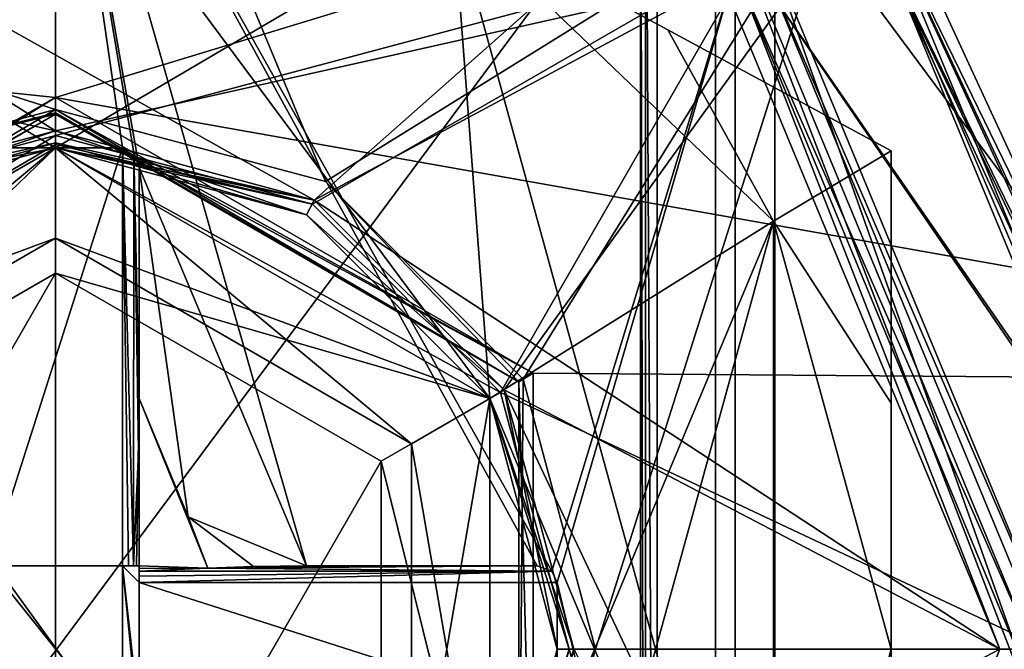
# Model space of a CAD drawing. Extents: x -250 to 250, y -426 to 356.
# Tile 940 of 1056: x -150.22 to -144.32, y 259.75 to 263.52. Entities that reach past the tile are written whole.
import ezdxf

# ---------------------------------------------------------------- set-up
doc = ezdxf.new("R2010")
doc.units = 0
doc.header["$LTSCALE"] = 41.718519
for name, color, linetype in [('1617', 7, 'CONTINUOUS'), ('1621', 7, 'CONTINUOUS'), ('3402', 7, 'CONTINUOUS'), ('3406', 7, 'CONTINUOUS'), ('3426', 7, 'CONTINUOUS'), ('3427', 7, 'CONTINUOUS'), ('3428', 7, 'CONTINUOUS'), ('3430', 7, 'CONTINUOUS'), ('3431', 7, 'CONTINUOUS'), ('3467', 7, 'CONTINUOUS'), ('3468', 7, 'CONTINUOUS'), ('3504', 7, 'CONTINUOUS'), ('3509', 7, 'CONTINUOUS'), ('3584', 7, 'CONTINUOUS'), ('3586', 7, 'CONTINUOUS'), ('3587', 7, 'CONTINUOUS'), ('3588', 7, 'CONTINUOUS'), ('4157', 7, 'CONTINUOUS'), ('4163', 7, 'CONTINUOUS'), ('4167', 7, 'CONTINUOUS'), ('4168', 7, 'CONTINUOUS'), ('4169', 7, 'CONTINUOUS'), ('4170', 7, 'CONTINUOUS'), ('4196', 7, 'CONTINUOUS'), ('4197', 7, 'CONTINUOUS'), ('4198', 7, 'CONTINUOUS'), ('4199', 7, 'CONTINUOUS'), ('4200', 7, 'CONTINUOUS'), ('4377', 7, 'CONTINUOUS'), ('4378', 7, 'CONTINUOUS'), ('4379', 7, 'CONTINUOUS'), ('4380', 7, 'CONTINUOUS'), ('4385', 7, 'CONTINUOUS'), ('4386', 7, 'CONTINUOUS'), ('4387', 7, 'CONTINUOUS'), ('4388', 7, 'CONTINUOUS'), ('4389', 7, 'CONTINUOUS'), ('4390', 7, 'CONTINUOUS'), ('4391', 7, 'CONTINUOUS'), ('4392', 7, 'CONTINUOUS'), ('4393', 7, 'CONTINUOUS'), ('4394', 7, 'CONTINUOUS'), ('4425', 7, 'CONTINUOUS'), ('4428', 7, 'CONTINUOUS'), ('583', 7, 'CONTINUOUS'), ('584', 7, 'CONTINUOUS'), ('585', 7, 'CONTINUOUS'), ('586', 7, 'CONTINUOUS'), ('587', 7, 'CONTINUOUS'), ('588', 7, 'CONTINUOUS'), ('589', 7, 'CONTINUOUS'), ('592', 7, 'CONTINUOUS'), ('597', 7, 'CONTINUOUS'), ('598', 7, 'CONTINUOUS'), ('600', 7, 'CONTINUOUS'), ('602', 7, 'CONTINUOUS'), ('606', 7, 'CONTINUOUS'), ('613', 7, 'CONTINUOUS'), ('614', 7, 'CONTINUOUS'), ('617', 7, 'CONTINUOUS'), ('618', 7, 'CONTINUOUS'), ('620', 7, 'CONTINUOUS'), ('621', 7, 'CONTINUOUS'), ('627', 7, 'CONTINUOUS'), ('628', 7, 'CONTINUOUS'), ('630', 7, 'CONTINUOUS'), ('631', 7, 'CONTINUOUS'), ('633', 7, 'CONTINUOUS'), ('742', 7, 'CONTINUOUS'), ('757', 7, 'CONTINUOUS')]:
    doc.layers.add(name, color=color, linetype=linetype)

msp = doc.modelspace()

# ---------------------------------------------------------------- linework, layer by layer
at = {"layer": '1617', "color": 7, "linetype": 'CONTINUOUS'}
for points in [[(-146.4707, 265.5, -64.6793), (-146.5, 265.5, -64.75), (-146.4707, 252.5, -64.6793), (-146.4707, 265.5, -64.6793)], [(-146.5, 265.5, -64.75), (-146.5, 252.5, -64.75), (-146.4707, 252.5, -64.6793), (-146.5, 265.5, -64.75)], [(-146.4, 252.5, -64.65), (-146.4707, 265.5, -64.6793), (-146.4707, 252.5, -64.6793), (-146.4, 252.5, -64.65)], [(-146.4, 252.5, -64.65), (-146.4, 265.5, -64.65), (-146.4707, 265.5, -64.6793), (-146.4, 252.5, -64.65)]]:
    msp.add_3dface(points, dxfattribs=at)
at = {"layer": '1621', "color": 7, "linetype": 'CONTINUOUS'}
for points in [[(-146.5, 252.5, -68.45), (-146.5, 265.5, -68.45), (-142.3736, 254.7644, -68.45), (-146.5, 252.5, -68.45)], [(-142.3736, 254.7644, -68.45), (-146.5, 265.5, -68.45), (-142.0411, 259.4981, -68.45), (-142.3736, 254.7644, -68.45)], [(-142.0411, 259.4981, -68.45), (-146.5, 265.5, -68.45), (-142.4676, 263.7783, -68.45), (-142.0411, 259.4981, -68.45)]]:
    msp.add_3dface(points, dxfattribs=at)
at = {"layer": '3402', "color": 7, "linetype": 'CONTINUOUS'}
for points in [[(-143.0674, 267.1951, 0.35), (-156.9326, 267.1951, 0.35), (-148.4539, 262.4368, 0.35), (-143.0674, 267.1951, 0.35)], [(-148.4539, 262.4368, 0.35), (-156.9326, 267.1951, 0.35), (-150, 262.85, 0.35), (-148.4539, 262.4368, 0.35)], [(-150, 262.85, 0.35), (-156.9326, 267.1951, 0.35), (-151.5459, 262.4369, 0.35), (-150, 262.85, 0.35)], [(-147.3163, 261.3013, 0.35), (-143.0674, 267.1951, 0.35), (-148.4539, 262.4368, 0.35), (-147.3163, 261.3013, 0.35)], [(-143.0674, 252.3049, 0.35), (-143.0674, 267.1951, 0.35), (-147.3163, 261.3013, 0.35), (-143.0674, 252.3049, 0.35)], [(-146.9, 259.7499, 0.35), (-143.0674, 252.3049, 0.35), (-147.3163, 261.3013, 0.35), (-146.9, 259.7499, 0.35)]]:
    msp.add_3dface(points, dxfattribs=at)
at = {"layer": '3406', "color": 7, "linetype": 'CONTINUOUS'}
for points in [[(-145.1568, 264.5942, -11.15), (-141.1061, 260.3, -11.15), (-143.1721, 260.3, -11.15), (-145.1568, 264.5942, -11.15)], [(-141.5582, 264.5107, -11.15), (-141.1061, 260.3, -11.15), (-145.1568, 264.5942, -11.15), (-141.5582, 264.5107, -11.15)], [(-153.9923, 263.748, -11.15), (-146.0077, 263.748, -11.15), (-150, 262.85, -11.15), (-153.9923, 263.748, -11.15)], [(-151.5461, 262.4368, -11.15), (-153.9923, 263.748, -11.15), (-150, 262.85, -11.15), (-151.5461, 262.4368, -11.15)], [(-150, 262.85, -11.15), (-146.0077, 263.748, -11.15), (-148.454, 262.4369, -11.15), (-150, 262.85, -11.15)], [(-146.0077, 263.748, -11.15), (-144.35, 259.75, -11.15), (-148.454, 262.4369, -11.15), (-146.0077, 263.748, -11.15)], [(-148.454, 262.4369, -11.15), (-144.35, 259.75, -11.15), (-147.3164, 261.3015, -11.15), (-148.454, 262.4369, -11.15)], [(-147.3164, 261.3015, -11.15), (-144.35, 259.75, -11.15), (-146.9, 259.7501, -11.15), (-147.3164, 261.3015, -11.15)], [(-146.9, 259.7501, -11.15), (-144.35, 259.75, -11.15), (-147.3163, 258.1987, -11.15), (-146.9, 259.7501, -11.15)], [(-144.35, 259.75, -11.15), (-146.0077, 255.752, -11.15), (-147.3163, 258.1987, -11.15), (-144.35, 259.75, -11.15)]]:
    msp.add_3dface(points, dxfattribs=at)
at = {"layer": '3426', "color": 7, "linetype": 'CONTINUOUS'}
for points in [[(-151.5, 262.3481, 0.25), (-150, 262.75, -11.05), (-150, 262.75, 0.25), (-151.5, 262.3481, 0.25)], [(-151.5, 262.3481, -11.05), (-150, 262.75, -11.05), (-151.5, 262.3481, 0.25), (-151.5, 262.3481, -11.05)]]:
    msp.add_3dface(points, dxfattribs=at)
at = {"layer": '3427', "color": 7, "linetype": 'CONTINUOUS'}
for points in [[(-150, 262.75, 0.25), (-148.5, 262.3481, -11.05), (-148.5, 262.3481, 0.25), (-150, 262.75, 0.25)], [(-150, 262.75, 0.25), (-150, 262.75, -11.05), (-148.5, 262.3481, -11.05), (-150, 262.75, 0.25)], [(-148.5, 262.3481, -11.05), (-147.4019, 261.25, -11.05), (-148.5, 262.3481, 0.25), (-148.5, 262.3481, -11.05)], [(-148.5, 262.3481, 0.25), (-147.4019, 261.25, -11.05), (-147.4019, 261.25, 0.25), (-148.5, 262.3481, 0.25)], [(-147.4019, 261.25, -11.05), (-147, 259.75, -11.05), (-147.4019, 261.25, 0.25), (-147.4019, 261.25, -11.05)], [(-147.4019, 261.25, 0.25), (-147, 259.75, -11.05), (-147, 259.75, 0.25), (-147.4019, 261.25, 0.25)], [(-147, 259.75, -11.05), (-147.4019, 258.25, -11.05), (-147, 259.75, 0.25), (-147, 259.75, -11.05)], [(-147, 259.75, 0.25), (-147.4019, 258.25, -11.05), (-147.4019, 258.25, 0.25), (-147, 259.75, 0.25)]]:
    msp.add_3dface(points, dxfattribs=at)
at = {"layer": '3428', "color": 7, "linetype": 'CONTINUOUS'}
for points in [[(-145.2982, 264.4527, -15.15), (-143.3715, 260.2839, -15.15), (-145.8659, 263.889, -15.15), (-145.2982, 264.4527, -15.15)], [(-145.8659, 263.889, -15.15), (-143.3076, 260.1529, -15.15), (-144.15, 259.75, -15.15), (-145.8659, 263.889, -15.15)], [(-143.3715, 260.2839, -15.15), (-143.3076, 260.1529, -15.15), (-145.8659, 263.889, -15.15), (-143.3715, 260.2839, -15.15)], [(-144.15, 259.75, -15.15), (-143.3715, 259.2161, -15.15), (-145.8658, 255.611, -15.15), (-144.15, 259.75, -15.15)]]:
    msp.add_3dface(points, dxfattribs=at)
at = {"layer": '3430', "color": 7, "linetype": 'CONTINUOUS'}
for points in [[(-145.9341, 263.8159, -15.05), (-144.25, 259.75, -15.05), (-145.9341, 263.8159, -11.25), (-145.9341, 263.8159, -15.05)], [(-145.9341, 263.8159, -11.25), (-144.25, 259.75, -15.05), (-144.25, 259.75, -11.25), (-145.9341, 263.8159, -11.25)], [(-144.25, 259.75, -15.05), (-145.9341, 255.6841, -15.05), (-144.25, 259.75, -11.25), (-144.25, 259.75, -15.05)], [(-144.25, 259.75, -11.25), (-145.9341, 255.6841, -15.05), (-145.9341, 255.6841, -11.25), (-144.25, 259.75, -11.25)]]:
    msp.add_3dface(points, dxfattribs=at)
at = {"layer": '3431', "color": 7, "linetype": 'CONTINUOUS'}
for points in [[(-143.2718, 260.292, -15.05), (-145.227, 264.523, -15.05), (-143.2718, 260.292, -11.25), (-143.2718, 260.292, -15.05)], [(-143.2718, 260.292, -11.25), (-145.227, 264.523, -15.05), (-145.227, 264.523, -11.25), (-143.2718, 260.292, -11.25)]]:
    msp.add_3dface(points, dxfattribs=at)
at = {"layer": '3467', "color": 7, "linetype": 'CONTINUOUS'}
for points in [[(-148.5, 262.3481, 0.25), (-150, 262.85, 0.35), (-150, 262.7793, 0.3207), (-148.5, 262.3481, 0.25)], [(-148.4539, 262.4368, 0.35), (-150, 262.85, 0.35), (-148.5, 262.3481, 0.25), (-148.4539, 262.4368, 0.35)], [(-150, 262.75, 0.25), (-148.5, 262.3481, 0.25), (-150, 262.7793, 0.3207), (-150, 262.75, 0.25)], [(-147.3163, 261.3013, 0.35), (-148.4539, 262.4368, 0.35), (-148.5, 262.3481, 0.25), (-147.3163, 261.3013, 0.35)], [(-147.3163, 261.3013, 0.35), (-148.5, 262.3481, 0.25), (-147.4019, 261.25, 0.25), (-147.3163, 261.3013, 0.35)], [(-147.3163, 261.3013, 0.35), (-147.4019, 261.25, 0.25), (-147, 259.75, 0.25), (-147.3163, 261.3013, 0.35)], [(-146.9, 259.7499, 0.35), (-147.3163, 261.3013, 0.35), (-147, 259.75, 0.25), (-146.9, 259.7499, 0.35)], [(-146.9, 259.7499, 0.35), (-147, 259.75, 0.25), (-147.4019, 258.25, 0.25), (-146.9, 259.7499, 0.35)]]:
    msp.add_3dface(points, dxfattribs=at)
at = {"layer": '3468', "color": 7, "linetype": 'CONTINUOUS'}
for points in [[(-150, 262.85, 0.35), (-151.5459, 262.4369, 0.35), (-150, 262.7793, 0.3207), (-150, 262.85, 0.35)], [(-151.5459, 262.4369, 0.35), (-150, 262.75, 0.25), (-150, 262.7793, 0.3207), (-151.5459, 262.4369, 0.35)], [(-151.5459, 262.4369, 0.35), (-151.5, 262.3481, 0.25), (-150, 262.75, 0.25), (-151.5459, 262.4369, 0.35)]]:
    msp.add_3dface(points, dxfattribs=at)
at = {"layer": '3504', "color": 7, "linetype": 'CONTINUOUS'}
for points in [[(-145.2982, 264.4527, -15.15), (-145.227, 264.523, -15.05), (-143.2718, 260.292, -15.05), (-145.2982, 264.4527, -15.15)], [(-145.2982, 264.4527, -15.15), (-143.2718, 260.292, -15.05), (-143.301, 260.2896, -15.1207), (-145.2982, 264.4527, -15.15)], [(-143.3715, 260.2839, -15.15), (-145.2982, 264.4527, -15.15), (-143.301, 260.2896, -15.1207), (-143.3715, 260.2839, -15.15)]]:
    msp.add_3dface(points, dxfattribs=at)
at = {"layer": '3509', "color": 7, "linetype": 'CONTINUOUS'}
for points in [[(-145.1568, 264.5942, -11.15), (-143.1721, 260.3, -11.15), (-145.227, 264.523, -11.25), (-145.1568, 264.5942, -11.15)], [(-145.227, 264.523, -11.25), (-143.1721, 260.3, -11.15), (-143.2434, 260.2941, -11.1802), (-145.227, 264.523, -11.25)], [(-143.2718, 260.292, -11.25), (-145.227, 264.523, -11.25), (-143.2434, 260.2941, -11.1802), (-143.2718, 260.292, -11.25)]]:
    msp.add_3dface(points, dxfattribs=at)
at = {"layer": '3584', "color": 7, "linetype": 'CONTINUOUS'}
for points in [[(-145.8659, 263.889, -15.15), (-144.15, 259.75, -15.15), (-145.9341, 263.8159, -15.05), (-145.8659, 263.889, -15.15)], [(-144.15, 259.75, -15.15), (-144.25, 259.75, -15.05), (-145.9341, 263.8159, -15.05), (-144.15, 259.75, -15.15)], [(-145.8658, 255.611, -15.15), (-145.9341, 255.6841, -15.05), (-144.25, 259.75, -15.05), (-145.8658, 255.611, -15.15)], [(-144.15, 259.75, -15.15), (-145.8658, 255.611, -15.15), (-144.25, 259.75, -15.05), (-144.15, 259.75, -15.15)]]:
    msp.add_3dface(points, dxfattribs=at)
at = {"layer": '3586', "color": 7, "linetype": 'CONTINUOUS'}
for points in [[(-144.35, 259.75, -11.15), (-146.0077, 263.748, -11.15), (-145.9341, 263.8159, -11.25), (-144.35, 259.75, -11.15)], [(-144.35, 259.75, -11.15), (-145.9341, 263.8159, -11.25), (-144.25, 259.75, -11.25), (-144.35, 259.75, -11.15)], [(-146.0077, 255.752, -11.15), (-144.35, 259.75, -11.15), (-145.9341, 255.6841, -11.25), (-146.0077, 255.752, -11.15)], [(-144.35, 259.75, -11.15), (-144.25, 259.75, -11.25), (-145.9341, 255.6841, -11.25), (-144.35, 259.75, -11.15)]]:
    msp.add_3dface(points, dxfattribs=at)
at = {"layer": '3587', "color": 7, "linetype": 'CONTINUOUS'}
for points in [[(-151.5461, 262.4368, -11.15), (-150, 262.85, -11.15), (-151.5, 262.3481, -11.05), (-151.5461, 262.4368, -11.15)], [(-151.5, 262.3481, -11.05), (-150, 262.85, -11.15), (-150, 262.7793, -11.1207), (-151.5, 262.3481, -11.05)], [(-150, 262.75, -11.05), (-151.5, 262.3481, -11.05), (-150, 262.7793, -11.1207), (-150, 262.75, -11.05)]]:
    msp.add_3dface(points, dxfattribs=at)
at = {"layer": '3588', "color": 7, "linetype": 'CONTINUOUS'}
for points in [[(-150, 262.85, -11.15), (-148.454, 262.4369, -11.15), (-150, 262.7793, -11.1207), (-150, 262.85, -11.15)], [(-148.454, 262.4369, -11.15), (-150, 262.75, -11.05), (-150, 262.7793, -11.1207), (-148.454, 262.4369, -11.15)], [(-150, 262.75, -11.05), (-148.454, 262.4369, -11.15), (-148.5, 262.3481, -11.05), (-150, 262.75, -11.05)], [(-148.454, 262.4369, -11.15), (-147.3164, 261.3015, -11.15), (-148.5, 262.3481, -11.05), (-148.454, 262.4369, -11.15)], [(-147.3164, 261.3015, -11.15), (-147.4019, 261.25, -11.05), (-148.5, 262.3481, -11.05), (-147.3164, 261.3015, -11.15)], [(-147.3164, 261.3015, -11.15), (-146.9, 259.7501, -11.15), (-147.4019, 261.25, -11.05), (-147.3164, 261.3015, -11.15)], [(-146.9, 259.7501, -11.15), (-147, 259.75, -11.05), (-147.4019, 261.25, -11.05), (-146.9, 259.7501, -11.15)], [(-147.3163, 258.1987, -11.15), (-147.4019, 258.25, -11.05), (-147, 259.75, -11.05), (-147.3163, 258.1987, -11.15)], [(-146.9, 259.7501, -11.15), (-147.3163, 258.1987, -11.15), (-147, 259.75, -11.05), (-146.9, 259.7501, -11.15)]]:
    msp.add_3dface(points, dxfattribs=at)
at = {"layer": '4157', "color": 7, "linetype": 'CONTINUOUS'}
for points in [[(-137.7613, 260.5014, 13.35), (-138.4097, 265.6549, 13.35), (-145.22, 264.532, 13.35), (-137.7613, 260.5014, 13.35)], [(-143.2387, 259.75, 13.35), (-137.7613, 260.5014, 13.35), (-145.22, 264.532, 13.35), (-143.2387, 259.75, 13.35)], [(-145.2199, 254.9681, 13.35), (-137.7613, 260.5014, 13.35), (-143.2387, 259.75, 13.35), (-145.2199, 254.9681, 13.35)], [(-138.2415, 254.6332, 13.35), (-137.7613, 260.5014, 13.35), (-145.2199, 254.9681, 13.35), (-138.2415, 254.6332, 13.35)]]:
    msp.add_3dface(points, dxfattribs=at)
at = {"layer": '4163', "color": 7, "linetype": 'CONTINUOUS'}
for points in [[(-159.24, 264.0201, 7.85), (-141.1694, 265.7363, 7.85), (-150, 263.05, 7.85), (-159.24, 264.0201, 7.85)], [(-141.1694, 265.7363, 7.85), (-140.4097, 261.3494, 7.85), (-150, 263.05, 7.85), (-141.1694, 265.7363, 7.85)], [(-152.8569, 261.4016, 7.85), (-159.24, 264.0201, 7.85), (-150, 263.05, 7.85), (-152.8569, 261.4016, 7.85)], [(-150, 263.05, 7.85), (-140.4097, 261.3494, 7.85), (-147.1431, 261.4016, 7.85), (-150, 263.05, 7.85)], [(-147.1431, 261.4016, 7.85), (-140.4097, 261.3494, 7.85), (-147.1431, 258.0984, 7.85), (-147.1431, 261.4016, 7.85)], [(-140.4097, 261.3494, 7.85), (-140.8976, 254.8216, 7.85), (-147.1431, 258.0984, 7.85), (-140.4097, 261.3494, 7.85)]]:
    msp.add_3dface(points, dxfattribs=at)
at = {"layer": '4167', "color": 7, "linetype": 'CONTINUOUS'}
for points in [[(-150, 262.95, 7.95), (-152.7713, 261.35, 9.7886), (-152.7713, 261.35, 7.95), (-150, 262.95, 7.95)], [(-150, 262.95, 9.7886), (-152.7713, 261.35, 9.7886), (-150, 262.95, 7.95), (-150, 262.95, 9.7886)]]:
    msp.add_3dface(points, dxfattribs=at)
at = {"layer": '4168', "color": 7, "linetype": 'CONTINUOUS'}
for points in [[(-150, 266.4407, 13.3207), (-154.731, 264.481, 13.3207), (-150, 262.9793, 9.8593), (-150, 266.4407, 13.3207)], [(-150, 262.9793, 9.8593), (-154.731, 264.481, 13.3207), (-151.6146, 262.5467, 9.8593), (-150, 262.9793, 9.8593)]]:
    msp.add_3dface(points, dxfattribs=at)
at = {"layer": '4169', "color": 7, "linetype": 'CONTINUOUS'}
for points in [[(-147.2287, 261.35, 9.7886), (-150, 262.95, 9.7886), (-147.2287, 261.35, 7.95), (-147.2287, 261.35, 9.7886)], [(-150, 262.95, 9.7886), (-150, 262.95, 7.95), (-147.2287, 261.35, 7.95), (-150, 262.95, 9.7886)], [(-147.2287, 258.15, 7.95), (-147.2287, 261.35, 9.7886), (-147.2287, 261.35, 7.95), (-147.2287, 258.15, 7.95)], [(-147.2287, 258.15, 9.7886), (-147.2287, 261.35, 9.7886), (-147.2287, 258.15, 7.95), (-147.2287, 258.15, 9.7886)]]:
    msp.add_3dface(points, dxfattribs=at)
at = {"layer": '4170', "color": 7, "linetype": 'CONTINUOUS'}
for points in [[(-145.269, 264.481, 13.3207), (-150, 266.4407, 13.3207), (-148.3854, 262.5467, 9.8593), (-145.269, 264.481, 13.3207)], [(-150, 266.4407, 13.3207), (-150, 262.9793, 9.8593), (-148.3854, 262.5467, 9.8593), (-150, 266.4407, 13.3207)], [(-147.2034, 261.3647, 9.8593), (-145.269, 264.481, 13.3207), (-148.3854, 262.5467, 9.8593), (-147.2034, 261.3647, 9.8593)], [(-146.7707, 259.75, 9.8593), (-145.269, 264.481, 13.3207), (-147.2034, 261.3647, 9.8593), (-146.7707, 259.75, 9.8593)], [(-143.3093, 259.75, 13.3207), (-145.269, 264.481, 13.3207), (-146.7707, 259.75, 9.8593), (-143.3093, 259.75, 13.3207)], [(-145.269, 255.019, 13.3207), (-143.3093, 259.75, 13.3207), (-147.2034, 258.1353, 9.8593), (-145.269, 255.019, 13.3207)], [(-147.2034, 258.1353, 9.8593), (-143.3093, 259.75, 13.3207), (-146.7707, 259.75, 9.8593), (-147.2034, 258.1353, 9.8593)]]:
    msp.add_3dface(points, dxfattribs=at)
at = {"layer": '4196', "color": 7, "linetype": 'CONTINUOUS'}
for points in [[(-143.2387, 259.75, 13.35), (-145.22, 264.532, 13.35), (-145.269, 264.481, 13.3207), (-143.2387, 259.75, 13.35)], [(-143.2387, 259.75, 13.35), (-145.269, 264.481, 13.3207), (-143.3093, 259.75, 13.3207), (-143.2387, 259.75, 13.35)], [(-143.2387, 259.75, 13.35), (-143.3093, 259.75, 13.3207), (-145.269, 255.019, 13.3207), (-143.2387, 259.75, 13.35)], [(-145.2199, 254.9681, 13.35), (-143.2387, 259.75, 13.35), (-145.269, 255.019, 13.3207), (-145.2199, 254.9681, 13.35)]]:
    msp.add_3dface(points, dxfattribs=at)
at = {"layer": '4197', "color": 7, "linetype": 'CONTINUOUS'}
for points in [[(-152.7713, 261.35, 9.7886), (-150, 262.95, 9.7886), (-152.7966, 261.3647, 9.8593), (-152.7713, 261.35, 9.7886)], [(-150, 262.95, 9.7886), (-151.6146, 262.5467, 9.8593), (-152.7966, 261.3647, 9.8593), (-150, 262.95, 9.7886)], [(-150, 262.9793, 9.8593), (-151.6146, 262.5467, 9.8593), (-150, 262.9576, 9.8268), (-150, 262.9793, 9.8593)], [(-151.6146, 262.5467, 9.8593), (-150, 262.95, 9.7886), (-150, 262.9576, 9.8268), (-151.6146, 262.5467, 9.8593)]]:
    msp.add_3dface(points, dxfattribs=at)
at = {"layer": '4198', "color": 7, "linetype": 'CONTINUOUS'}
for points in [[(-150, 262.9793, 9.8593), (-147.2287, 261.35, 9.7886), (-148.3854, 262.5467, 9.8593), (-150, 262.9793, 9.8593)], [(-147.2287, 261.35, 9.7886), (-150, 262.9793, 9.8593), (-150, 262.9576, 9.8268), (-147.2287, 261.35, 9.7886)], [(-150, 262.95, 9.7886), (-147.2287, 261.35, 9.7886), (-150, 262.9576, 9.8268), (-150, 262.95, 9.7886)], [(-147.2287, 261.35, 9.7886), (-147.2034, 261.3647, 9.8593), (-148.3854, 262.5467, 9.8593), (-147.2287, 261.35, 9.7886)], [(-147.2287, 261.35, 9.7886), (-147.2287, 258.15, 9.7886), (-147.2034, 261.3647, 9.8593), (-147.2287, 261.35, 9.7886)], [(-147.2287, 258.15, 9.7886), (-146.7707, 259.75, 9.8593), (-147.2034, 261.3647, 9.8593), (-147.2287, 258.15, 9.7886)], [(-147.2287, 258.15, 9.7886), (-147.2034, 258.1353, 9.8593), (-146.7707, 259.75, 9.8593), (-147.2287, 258.15, 9.7886)]]:
    msp.add_3dface(points, dxfattribs=at)
at = {"layer": '4199', "color": 7, "linetype": 'CONTINUOUS'}
for points in [[(-152.8569, 261.4016, 7.85), (-150, 263.05, 7.85), (-152.7713, 261.35, 7.95), (-152.8569, 261.4016, 7.85)], [(-152.7713, 261.35, 7.95), (-150, 263.05, 7.85), (-150, 262.9793, 7.8793), (-152.7713, 261.35, 7.95)], [(-150, 262.95, 7.95), (-152.7713, 261.35, 7.95), (-150, 262.9793, 7.8793), (-150, 262.95, 7.95)]]:
    msp.add_3dface(points, dxfattribs=at)
at = {"layer": '4200', "color": 7, "linetype": 'CONTINUOUS'}
for points in [[(-150, 263.05, 7.85), (-147.1431, 261.4016, 7.85), (-150, 262.9793, 7.8793), (-150, 263.05, 7.85)], [(-147.1431, 261.4016, 7.85), (-150, 262.95, 7.95), (-150, 262.9793, 7.8793), (-147.1431, 261.4016, 7.85)], [(-150, 262.95, 7.95), (-147.1431, 261.4016, 7.85), (-147.2287, 261.35, 7.95), (-150, 262.95, 7.95)], [(-147.1431, 261.4016, 7.85), (-147.1431, 258.0984, 7.85), (-147.2287, 261.35, 7.95), (-147.1431, 261.4016, 7.85)], [(-147.1431, 258.0984, 7.85), (-147.2287, 258.15, 7.95), (-147.2287, 261.35, 7.95), (-147.1431, 258.0984, 7.85)]]:
    msp.add_3dface(points, dxfattribs=at)
at = {"layer": '4377', "color": 7, "linetype": 'CONTINUOUS'}
for points in [[(-152.5981, 261.2499, -15.15), (-150, 264.75, -15.15), (-150, 262.75, -15.15), (-152.5981, 261.2499, -15.15)], [(-152.3783, 264.1481, -15.15), (-150, 264.75, -15.15), (-152.5981, 261.2499, -15.15), (-152.3783, 264.1481, -15.15)], [(-150, 264.75, -15.15), (-147.6217, 264.1481, -15.15), (-150, 262.75, -15.15), (-150, 264.75, -15.15)], [(-150, 262.75, -15.15), (-147.6217, 264.1481, -15.15), (-147.4019, 261.2499, -15.15), (-150, 262.75, -15.15)], [(-147.6217, 264.1481, -15.15), (-145.7052, 262.3101, -15.15), (-147.4019, 261.2499, -15.15), (-147.6217, 264.1481, -15.15)], [(-145.7052, 262.3101, -15.15), (-147.6217, 255.3519, -15.15), (-147.4019, 258.2501, -15.15), (-145.7052, 262.3101, -15.15)], [(-147.6217, 255.3519, -15.15), (-145.7052, 262.3101, -15.15), (-145.7052, 257.1899, -15.15), (-147.6217, 255.3519, -15.15)], [(-147.4019, 261.2499, -15.15), (-145.7052, 262.3101, -15.15), (-147.4019, 258.2501, -15.15), (-147.4019, 261.2499, -15.15)], [(-145.7052, 262.3101, -15.15), (-145, 259.75, -15.15), (-145.7052, 257.1899, -15.15), (-145.7052, 262.3101, -15.15)]]:
    msp.add_3dface(points, dxfattribs=at)
at = {"layer": '4378', "color": 7, "linetype": 'CONTINUOUS'}
for points in [[(-150, 264.75, -11.15), (-152.3783, 264.1481, -11.15), (-150, 262.75, -11.15), (-150, 264.75, -11.15)], [(-147.4019, 261.2499, -11.15), (-150, 264.75, -11.15), (-150, 262.75, -11.15), (-147.4019, 261.2499, -11.15)], [(-147.6217, 264.1481, -11.15), (-150, 264.75, -11.15), (-147.4019, 261.2499, -11.15), (-147.6217, 264.1481, -11.15)], [(-150, 262.75, -11.15), (-152.3783, 264.1481, -11.15), (-152.5981, 261.2499, -11.15), (-150, 262.75, -11.15)], [(-147.6217, 264.1481, -11.15), (-145.7052, 257.1899, -11.15), (-145.7052, 262.3101, -11.15), (-147.6217, 264.1481, -11.15)], [(-145.7052, 257.1899, -11.15), (-147.6217, 264.1481, -11.15), (-147.4019, 261.2499, -11.15), (-145.7052, 257.1899, -11.15)], [(-145.7052, 257.1899, -11.15), (-145, 259.75, -11.15), (-145.7052, 262.3101, -11.15), (-145.7052, 257.1899, -11.15)], [(-147.4019, 258.2501, -11.15), (-145.7052, 257.1899, -11.15), (-147.4019, 261.2499, -11.15), (-147.4019, 258.2501, -11.15)]]:
    msp.add_3dface(points, dxfattribs=at)
at = {"layer": '4379', "color": 7, "linetype": 'CONTINUOUS'}
for points in [[(-145, 262.7304, -11.624), (-145, 261.2214, -11.2724), (-145, 262.7304, -14.676), (-145, 262.7304, -11.624)], [(-145, 262.7304, -14.676), (-145, 261.2214, -11.2724), (-145, 261.2214, -15.0276), (-145, 262.7304, -14.676)], [(-145, 261.2214, -11.2724), (-145, 259.75, -11.15), (-145, 261.2214, -15.0276), (-145, 261.2214, -11.2724)], [(-145, 259.75, -11.15), (-145, 259.75, -15.15), (-145, 261.2214, -15.0276), (-145, 259.75, -11.15)], [(-145, 258.285, -15.0287), (-145, 259.75, -15.15), (-145, 258.285, -11.2713), (-145, 258.285, -15.0287)], [(-145, 259.75, -15.15), (-145, 259.75, -11.15), (-145, 258.285, -11.2713), (-145, 259.75, -15.15)]]:
    msp.add_3dface(points, dxfattribs=at)
at = {"layer": '4380', "color": 7, "linetype": 'CONTINUOUS'}
for points in [[(-147.6217, 264.1481, -15.15), (-147.6217, 264.1481, -11.15), (-146.3378, 263.4538, -11.2705), (-147.6217, 264.1481, -15.15)], [(-147.6217, 264.1481, -15.15), (-146.3378, 263.4538, -11.2705), (-146.3378, 263.4538, -15.0295), (-147.6217, 264.1481, -15.15)], [(-146.3378, 263.4538, -11.2705), (-145, 262.7304, -11.624), (-146.3378, 263.4538, -15.0295), (-146.3378, 263.4538, -11.2705)], [(-145, 262.7304, -11.624), (-145, 262.7304, -14.676), (-146.3378, 263.4538, -15.0295), (-145, 262.7304, -11.624)]]:
    msp.add_3dface(points, dxfattribs=at)
at = {"layer": '4385', "color": 7, "linetype": 'CONTINUOUS'}
for points in [[(-147.6217, 264.1481, -11.15), (-145.7052, 262.3101, -11.15), (-146.3378, 263.4538, -11.2705), (-147.6217, 264.1481, -11.15)], [(-145.7052, 262.3101, -11.15), (-145, 262.7304, -11.624), (-146.3378, 263.4538, -11.2705), (-145.7052, 262.3101, -11.15)], [(-145.7052, 262.3101, -11.15), (-145, 261.2214, -11.2724), (-145, 262.7304, -11.624), (-145.7052, 262.3101, -11.15)], [(-145.7052, 262.3101, -11.15), (-145, 259.75, -11.15), (-145, 261.2214, -11.2724), (-145.7052, 262.3101, -11.15)]]:
    msp.add_3dface(points, dxfattribs=at)
at = {"layer": '4386', "color": 7, "linetype": 'CONTINUOUS'}
for points in [[(-145.7052, 262.3101, -15.15), (-147.6217, 264.1481, -15.15), (-146.3378, 263.4538, -15.0295), (-145.7052, 262.3101, -15.15)], [(-145, 262.7304, -14.676), (-145.7052, 262.3101, -15.15), (-146.3378, 263.4538, -15.0295), (-145, 262.7304, -14.676)], [(-145.7052, 262.3101, -15.15), (-145, 262.7304, -14.676), (-145, 261.2214, -15.0276), (-145.7052, 262.3101, -15.15)], [(-145, 259.75, -15.15), (-145.7052, 262.3101, -15.15), (-145, 261.2214, -15.0276), (-145, 259.75, -15.15)]]:
    msp.add_3dface(points, dxfattribs=at)
at = {"layer": '4387', "color": 7, "linetype": 'CONTINUOUS'}
msp.add_3dface([(-145, 259.75, -11.15), (-145.7052, 257.1899, -11.15), (-145, 258.285, -11.2713), (-145, 259.75, -11.15)], dxfattribs=at)
at = {"layer": '4388', "color": 7, "linetype": 'CONTINUOUS'}
msp.add_3dface([(-145.7052, 257.1899, -15.15), (-145, 259.75, -15.15), (-145, 258.285, -15.0287), (-145.7052, 257.1899, -15.15)], dxfattribs=at)
at = {"layer": '4389', "color": 7, "linetype": 'CONTINUOUS'}
for points in [[(-150, 262.75, -15.15), (-147.4019, 261.2499, -15.15), (-150, 262.2085, -14.6085), (-150, 262.75, -15.15)], [(-150, 262.2085, -14.6085), (-147.4019, 261.2499, -15.15), (-147.8709, 260.9792, -14.6085), (-150, 262.2085, -14.6085)], [(-147.4019, 261.2499, -15.15), (-147.4019, 258.2501, -15.15), (-147.8709, 260.9792, -14.6085), (-147.4019, 261.2499, -15.15)], [(-147.8709, 260.9792, -14.6085), (-147.4019, 258.2501, -15.15), (-147.8709, 258.5208, -14.6085), (-147.8709, 260.9792, -14.6085)]]:
    msp.add_3dface(points, dxfattribs=at)
at = {"layer": '4390', "color": 7, "linetype": 'CONTINUOUS'}
for points in [[(-150, 262.2085, -14.6085), (-147.8709, 260.9792, -14.6085), (-150, 262.2085, -11.6915), (-150, 262.2085, -14.6085)], [(-150, 262.2085, -11.6915), (-147.8709, 260.9792, -14.6085), (-147.8709, 260.9792, -11.6915), (-150, 262.2085, -11.6915)], [(-147.8709, 260.9792, -14.6085), (-147.8709, 258.5208, -14.6085), (-147.8709, 260.9792, -11.6915), (-147.8709, 260.9792, -14.6085)], [(-147.8709, 260.9792, -11.6915), (-147.8709, 258.5208, -14.6085), (-147.8709, 258.5208, -11.6915), (-147.8709, 260.9792, -11.6915)]]:
    msp.add_3dface(points, dxfattribs=at)
at = {"layer": '4391', "color": 7, "linetype": 'CONTINUOUS'}
for points in [[(-150, 262.75, -11.15), (-150, 262.2085, -11.6915), (-147.8709, 260.9792, -11.6915), (-150, 262.75, -11.15)], [(-147.4019, 261.2499, -11.15), (-150, 262.75, -11.15), (-147.8709, 260.9792, -11.6915), (-147.4019, 261.2499, -11.15)], [(-147.4019, 261.2499, -11.15), (-147.8709, 260.9792, -11.6915), (-147.8709, 258.5208, -11.6915), (-147.4019, 261.2499, -11.15)], [(-147.4019, 258.2501, -11.15), (-147.4019, 261.2499, -11.15), (-147.8709, 258.5208, -11.6915), (-147.4019, 258.2501, -11.15)]]:
    msp.add_3dface(points, dxfattribs=at)
at = {"layer": '4392', "color": 7, "linetype": 'CONTINUOUS'}
for points in [[(-152.5981, 261.2499, -15.15), (-150, 262.75, -15.15), (-152.1291, 260.9792, -14.6085), (-152.5981, 261.2499, -15.15)], [(-150, 262.75, -15.15), (-150, 262.2085, -14.6085), (-152.1291, 260.9792, -14.6085), (-150, 262.75, -15.15)]]:
    msp.add_3dface(points, dxfattribs=at)
at = {"layer": '4393', "color": 7, "linetype": 'CONTINUOUS'}
for points in [[(-150, 262.2085, -14.6085), (-150, 262.2085, -11.6915), (-152.1291, 260.9792, -11.6915), (-150, 262.2085, -14.6085)], [(-152.1291, 260.9792, -14.6085), (-150, 262.2085, -14.6085), (-152.1291, 260.9792, -11.6915), (-152.1291, 260.9792, -14.6085)]]:
    msp.add_3dface(points, dxfattribs=at)
at = {"layer": '4394', "color": 7, "linetype": 'CONTINUOUS'}
for points in [[(-150, 262.75, -11.15), (-152.5981, 261.2499, -11.15), (-150, 262.2085, -11.6915), (-150, 262.75, -11.15)], [(-150, 262.2085, -11.6915), (-152.5981, 261.2499, -11.15), (-152.1291, 260.9792, -11.6915), (-150, 262.2085, -11.6915)]]:
    msp.add_3dface(points, dxfattribs=at)
at = {"layer": '4425', "color": 7, "linetype": 'CONTINUOUS'}
for points in [[(-154.2955, 265.5476, 17.1428), (-154.2955, 253.9604, 17.1437), (-145.6964, 265.538, 17.1425), (-154.2955, 265.5476, 17.1428)], [(-145.6964, 265.538, 17.1425), (-154.2955, 253.9604, 17.1437), (-145.6964, 253.9555, 17.1417), (-145.6964, 265.538, 17.1425)], [(-145.6964, 265.538, 17.1425), (-145.6964, 253.9555, 17.1417), (-137.9646, 264.0096, 14.5712), (-145.6964, 265.538, 17.1425)], [(-137.9646, 264.0096, 14.5712), (-145.6964, 253.9555, 17.1417), (-137.6656, 258.2907, 14.5729), (-137.9646, 264.0096, 14.5712)]]:
    msp.add_3dface(points, dxfattribs=at)
at = {"layer": '4428', "color": 7, "linetype": 'CONTINUOUS'}
for points in [[(-146.0521, 254.2988, 16.2209), (-153.9408, 265.2057, 16.2215), (-146.0521, 265.2095, 16.2199), (-146.0521, 254.2988, 16.2209)], [(-153.9408, 254.2714, 16.219), (-153.9408, 265.2057, 16.2215), (-146.0521, 254.2988, 16.2209), (-153.9408, 254.2714, 16.219)], [(-146.0521, 254.2988, 16.2209), (-146.0521, 265.2095, 16.2199), (-138.6159, 259.012, 13.9724), (-146.0521, 254.2988, 16.2209)], [(-138.6159, 259.012, 13.9724), (-146.0521, 265.2095, 16.2199), (-139.0006, 264.2365, 13.9663), (-138.6159, 259.012, 13.9724)]]:
    msp.add_3dface(points, dxfattribs=at)
at = {"layer": '583', "color": 7, "linetype": 'CONTINUOUS'}
for points in [[(-150, 265.6768, 12.5568), (-151.5366, 262.4115, 9.7032), (-154.1909, 263.9409, 12.5568), (-150, 265.6768, 12.5568)], [(-150, 262.8232, 9.7032), (-151.5366, 262.4115, 9.7032), (-150, 265.6768, 12.5568), (-150, 262.8232, 9.7032)]]:
    msp.add_3dface(points, dxfattribs=at)
at = {"layer": '584', "color": 7, "linetype": 'CONTINUOUS'}
for points in [[(-152.5981, 261.25, -21.12), (-150, 262.75, 9.5264), (-150, 262.75, -21.12), (-152.5981, 261.25, -21.12)], [(-152.5981, 261.25, 9.5264), (-150, 262.75, 9.5264), (-152.5981, 261.25, -21.12), (-152.5981, 261.25, 9.5264)]]:
    msp.add_3dface(points, dxfattribs=at)
at = {"layer": '585', "color": 7, "linetype": 'CONTINUOUS'}
for points in [[(-150, 262, -21.87), (-150, 257.5, -21.87), (-151.9485, 258.625, -21.87), (-150, 262, -21.87)], [(-151.9485, 260.875, -21.87), (-150, 262, -21.87), (-151.9485, 258.625, -21.87), (-151.9485, 260.875, -21.87)], [(-148.0515, 260.875, -21.87), (-150, 257.5, -21.87), (-150, 262, -21.87), (-148.0515, 260.875, -21.87)], [(-148.0515, 258.625, -21.87), (-150, 257.5, -21.87), (-148.0515, 260.875, -21.87), (-148.0515, 258.625, -21.87)]]:
    msp.add_3dface(points, dxfattribs=at)
at = {"layer": '586', "color": 7, "linetype": 'CONTINUOUS'}
for points in [[(-145.7574, 263.9926, 12.7336), (-144, 259.75, 12.88), (-144, 259.75, 12.7336), (-145.7574, 263.9926, 12.7336)], [(-145.7574, 263.9926, 12.88), (-144, 259.75, 12.88), (-145.7574, 263.9926, 12.7336), (-145.7574, 263.9926, 12.88)], [(-144, 259.75, 12.7336), (-145.7574, 255.5074, 12.88), (-145.7574, 255.5074, 12.7336), (-144, 259.75, 12.7336)], [(-144, 259.75, 12.88), (-145.7574, 255.5074, 12.88), (-144, 259.75, 12.7336), (-144, 259.75, 12.88)]]:
    msp.add_3dface(points, dxfattribs=at)
at = {"layer": '587', "color": 7, "linetype": 'CONTINUOUS'}
for points in [[(-150, 262.8232, 9.7032), (-150, 265.6768, 12.5568), (-145.8091, 263.9409, 12.5568), (-150, 262.8232, 9.7032)], [(-148.4634, 262.4115, 9.7032), (-150, 262.8232, 9.7032), (-145.8091, 263.9409, 12.5568), (-148.4634, 262.4115, 9.7032)], [(-147.3385, 261.2866, 9.7032), (-148.4634, 262.4115, 9.7032), (-145.8091, 263.9409, 12.5568), (-147.3385, 261.2866, 9.7032)], [(-144.0732, 259.75, 12.5568), (-147.3385, 261.2866, 9.7032), (-145.8091, 263.9409, 12.5568), (-144.0732, 259.75, 12.5568)], [(-146.9268, 259.75, 9.7032), (-147.3385, 261.2866, 9.7032), (-144.0732, 259.75, 12.5568), (-146.9268, 259.75, 9.7032)], [(-147.3385, 258.2134, 9.7032), (-146.9268, 259.75, 9.7032), (-145.8091, 255.5591, 12.5568), (-147.3385, 258.2134, 9.7032)], [(-145.8091, 255.5591, 12.5568), (-146.9268, 259.75, 9.7032), (-144.0732, 259.75, 12.5568), (-145.8091, 255.5591, 12.5568)]]:
    msp.add_3dface(points, dxfattribs=at)
at = {"layer": '588', "color": 7, "linetype": 'CONTINUOUS'}
for points in [[(-150, 262.75, -21.12), (-147.4019, 261.25, 9.5264), (-147.4019, 261.25, -21.12), (-150, 262.75, -21.12)], [(-150, 262.75, -21.12), (-150, 262.75, 9.5264), (-147.4019, 261.25, 9.5264), (-150, 262.75, -21.12)], [(-147.4019, 261.25, -21.12), (-147.4019, 258.25, 9.5264), (-147.4019, 258.25, -21.12), (-147.4019, 261.25, -21.12)], [(-147.4019, 261.25, 9.5264), (-147.4019, 258.25, 9.5264), (-147.4019, 261.25, -21.12), (-147.4019, 261.25, 9.5264)]]:
    msp.add_3dface(points, dxfattribs=at)
at = {"layer": '589', "color": 7, "linetype": 'CONTINUOUS'}
msp.add_3dface([(-149.5, 261.25, 13.13), (-149.5, 262.6321, 13.13), (-149.5, 261.25, 10.9187), (-149.5, 261.25, 13.13)], dxfattribs=at)
at = {"layer": '592', "color": 7, "linetype": 'CONTINUOUS'}
for points in [[(-150.4, 259.25, 9.13), (-149.6, 259.25, 9.13), (-150.4, 260.25, 9.13), (-150.4, 259.25, 9.13)], [(-150.4, 260.25, 9.13), (-149.6, 259.25, 9.13), (-149.6, 260.25, 9.13), (-150.4, 260.25, 9.13)], [(-149.5, 260.25, 9.13), (-149.6, 260.25, 9.13), (-149.5, 260.15, 9.13), (-149.5, 260.25, 9.13)], [(-149.6, 260.25, 9.13), (-149.6, 259.25, 9.13), (-149.5, 259.25, 9.13), (-149.6, 260.25, 9.13)], [(-149.5, 259.35, 9.13), (-149.6, 260.25, 9.13), (-149.5, 259.25, 9.13), (-149.5, 259.35, 9.13)], [(-149.5, 260.15, 9.13), (-149.6, 260.25, 9.13), (-149.5, 259.35, 9.13), (-149.5, 260.15, 9.13)]]:
    msp.add_3dface(points, dxfattribs=at)
at = {"layer": '597', "color": 7, "linetype": 'CONTINUOUS'}
for points in [[(-149.6, 262.75, 13.13), (-150.4, 262.75, 13.13), (-150.4, 260.25, 9.13), (-149.6, 262.75, 13.13)], [(-149.6, 262.75, 13.13), (-150.4, 260.25, 9.13), (-149.6, 260.25, 9.13), (-149.6, 262.75, 13.13)]]:
    msp.add_3dface(points, dxfattribs=at)
at = {"layer": '598', "color": 7, "linetype": 'CONTINUOUS'}
msp.add_3dface([(-147.1179, 260.25, 13.13), (-148.5, 260.25, 13.13), (-148.5, 260.25, 10.9187), (-147.1179, 260.25, 13.13)], dxfattribs=at)
at = {"layer": '600', "color": 7, "linetype": 'CONTINUOUS'}
for points in [[(-147, 259.35, 13.13), (-147, 260.15, 13.13), (-149.5, 260.15, 9.13), (-147, 259.35, 13.13)], [(-147, 259.35, 13.13), (-149.5, 260.15, 9.13), (-149.5, 259.35, 9.13), (-147, 259.35, 13.13)]]:
    msp.add_3dface(points, dxfattribs=at)
at = {"layer": '602', "color": 7, "linetype": 'CONTINUOUS'}
for points in [[(-149.5323, 262.7189, 13.13), (-149.6, 262.75, 13.13), (-149.5334, 260.25, 9.1779), (-149.5323, 262.7189, 13.13)], [(-149.6, 262.75, 13.13), (-149.6, 260.25, 9.13), (-149.5632, 260.25, 9.1433), (-149.6, 262.75, 13.13)], [(-149.5334, 260.25, 9.1779), (-149.6, 262.75, 13.13), (-149.5632, 260.25, 9.1433), (-149.5334, 260.25, 9.1779)], [(-149.5323, 262.7189, 13.13), (-149.5334, 260.25, 9.1779), (-149.5049, 260.9329, 10.3529), (-149.5323, 262.7189, 13.13)], [(-149.5, 262.6321, 13.13), (-149.5323, 262.7189, 13.13), (-149.5, 261.25, 10.9187), (-149.5, 262.6321, 13.13)], [(-149.5, 261.25, 10.9187), (-149.5323, 262.7189, 13.13), (-149.5049, 260.9329, 10.3529), (-149.5, 261.25, 10.9187)]]:
    msp.add_3dface(points, dxfattribs=at)
at = {"layer": '606', "color": 7, "linetype": 'CONTINUOUS'}
for points in [[(-149.5, 260.2166, 9.1779), (-147.0311, 260.2177, 13.13), (-149.0885, 260.2359, 9.8805), (-149.5, 260.2166, 9.1779)], [(-149.0885, 260.2359, 9.8805), (-147.1179, 260.25, 13.13), (-148.8171, 260.2451, 10.3529), (-149.0885, 260.2359, 9.8805)], [(-147.0311, 260.2177, 13.13), (-147.1179, 260.25, 13.13), (-149.0885, 260.2359, 9.8805), (-147.0311, 260.2177, 13.13)], [(-147.1179, 260.25, 13.13), (-148.5, 260.25, 10.9187), (-148.8171, 260.2451, 10.3529), (-147.1179, 260.25, 13.13)], [(-147, 260.15, 13.13), (-147.0311, 260.2177, 13.13), (-149.5, 260.15, 9.13), (-147, 260.15, 13.13)], [(-147.0311, 260.2177, 13.13), (-149.5, 260.2166, 9.1779), (-149.5, 260.1868, 9.1433), (-147.0311, 260.2177, 13.13)], [(-149.5, 260.15, 9.13), (-147.0311, 260.2177, 13.13), (-149.5, 260.1868, 9.1433), (-149.5, 260.15, 9.13)]]:
    msp.add_3dface(points, dxfattribs=at)
at = {"layer": '613', "color": 7, "linetype": 'CONTINUOUS'}
for points in [[(-149.5, 261.25, 13.13), (-149.5, 261.25, 10.9187), (-149.2071, 260.5429, 10.9187), (-149.5, 261.25, 13.13)], [(-149.2071, 260.5429, 13.13), (-149.5, 261.25, 13.13), (-149.2071, 260.5429, 10.9187), (-149.2071, 260.5429, 13.13)], [(-148.5, 260.25, 13.13), (-149.2071, 260.5429, 13.13), (-148.5, 260.25, 10.9187), (-148.5, 260.25, 13.13)], [(-148.5, 260.25, 10.9187), (-149.2071, 260.5429, 13.13), (-149.2071, 260.5429, 10.9187), (-148.5, 260.25, 10.9187)]]:
    msp.add_3dface(points, dxfattribs=at)
at = {"layer": '614', "color": 7, "linetype": 'CONTINUOUS'}
for points in [[(-149.5, 260.25, 9.2342), (-149.5, 261.25, 10.9187), (-149.5167, 260.25, 9.2061), (-149.5, 260.25, 9.2342)], [(-149.5, 261.25, 10.9187), (-149.5049, 260.9329, 10.3529), (-149.5167, 260.25, 9.2061), (-149.5, 261.25, 10.9187)], [(-149.0885, 260.2359, 9.8805), (-149.5, 261.25, 10.9187), (-149.5, 260.25, 9.2342), (-149.0885, 260.2359, 9.8805)], [(-149.5, 261.25, 10.9187), (-149.0885, 260.2359, 9.8805), (-149.2071, 260.5429, 10.9187), (-149.5, 261.25, 10.9187)], [(-149.5049, 260.9329, 10.3529), (-149.5334, 260.25, 9.1779), (-149.5167, 260.25, 9.2061), (-149.5049, 260.9329, 10.3529)], [(-149.0885, 260.2359, 9.8805), (-148.8171, 260.2451, 10.3529), (-149.2071, 260.5429, 10.9187), (-149.0885, 260.2359, 9.8805)], [(-148.8171, 260.2451, 10.3529), (-148.5, 260.25, 10.9187), (-149.2071, 260.5429, 10.9187), (-148.8171, 260.2451, 10.3529)], [(-149.5, 260.25, 9.2342), (-149.5, 260.2333, 9.2061), (-149.0885, 260.2359, 9.8805), (-149.5, 260.25, 9.2342)], [(-149.5, 260.2166, 9.1779), (-149.0885, 260.2359, 9.8805), (-149.5, 260.2333, 9.2061), (-149.5, 260.2166, 9.1779)]]:
    msp.add_3dface(points, dxfattribs=at)
at = {"layer": '617', "color": 7, "linetype": 'CONTINUOUS'}
for points in [[(-150, 262, -21.87), (-150, 262.75, -21.12), (-147.4019, 261.25, -21.12), (-150, 262, -21.87)], [(-148.0515, 260.875, -21.87), (-150, 262, -21.87), (-147.4019, 261.25, -21.12), (-148.0515, 260.875, -21.87)], [(-148.0515, 260.875, -21.87), (-147.4019, 261.25, -21.12), (-147.4019, 258.25, -21.12), (-148.0515, 260.875, -21.87)], [(-148.0515, 258.625, -21.87), (-148.0515, 260.875, -21.87), (-147.4019, 258.25, -21.12), (-148.0515, 258.625, -21.87)]]:
    msp.add_3dface(points, dxfattribs=at)
at = {"layer": '618', "color": 7, "linetype": 'CONTINUOUS'}
for points in [[(-152.5981, 261.25, -21.12), (-150, 262.75, -21.12), (-151.9485, 260.875, -21.87), (-152.5981, 261.25, -21.12)], [(-150, 262.75, -21.12), (-150, 262, -21.87), (-151.9485, 260.875, -21.87), (-150, 262.75, -21.12)]]:
    msp.add_3dface(points, dxfattribs=at)
at = {"layer": '620', "color": 7, "linetype": 'CONTINUOUS'}
for points in [[(-152.5981, 261.25, 9.5264), (-150, 262.8232, 9.7032), (-150, 262.769, 9.6221), (-152.5981, 261.25, 9.5264)], [(-151.5366, 262.4115, 9.7032), (-150, 262.8232, 9.7032), (-152.5981, 261.25, 9.5264), (-151.5366, 262.4115, 9.7032)], [(-150, 262.75, 9.5264), (-152.5981, 261.25, 9.5264), (-150, 262.769, 9.6221), (-150, 262.75, 9.5264)]]:
    msp.add_3dface(points, dxfattribs=at)
at = {"layer": '621', "color": 7, "linetype": 'CONTINUOUS'}
for points in [[(-154.0655, 263.8162, 13.13), (-150.4, 262.75, 13.13), (-150, 265.5, 13.13), (-154.0655, 263.8162, 13.13)], [(-150.4, 262.75, 13.13), (-149.6, 262.75, 13.13), (-150, 265.5, 13.13), (-150.4, 262.75, 13.13)], [(-150, 265.5, 13.13), (-147.0311, 260.2177, 13.13), (-145.9345, 263.8162, 13.13), (-150, 265.5, 13.13)], [(-149.5, 262.6321, 13.13), (-148.5, 260.25, 13.13), (-150, 265.5, 13.13), (-149.5, 262.6321, 13.13)], [(-149.5323, 262.7189, 13.13), (-149.5, 262.6321, 13.13), (-150, 265.5, 13.13), (-149.5323, 262.7189, 13.13)], [(-148.5, 260.25, 13.13), (-147.1179, 260.25, 13.13), (-150, 265.5, 13.13), (-148.5, 260.25, 13.13)], [(-147.1179, 260.25, 13.13), (-147.0311, 260.2177, 13.13), (-150, 265.5, 13.13), (-147.1179, 260.25, 13.13)], [(-149.6, 262.75, 13.13), (-149.5323, 262.7189, 13.13), (-150, 265.5, 13.13), (-149.6, 262.75, 13.13)], [(-147.0311, 260.2177, 13.13), (-147, 260.15, 13.13), (-145.9345, 263.8162, 13.13), (-147.0311, 260.2177, 13.13)], [(-145.9345, 263.8162, 13.13), (-147, 260.15, 13.13), (-145.9345, 255.6838, 13.13), (-145.9345, 263.8162, 13.13)], [(-144.2501, 259.75, 13.13), (-145.9345, 263.8162, 13.13), (-145.9345, 255.6838, 13.13), (-144.2501, 259.75, 13.13)], [(-149.2071, 260.5429, 13.13), (-148.5, 260.25, 13.13), (-149.5, 262.6321, 13.13), (-149.2071, 260.5429, 13.13)], [(-149.5, 261.25, 13.13), (-149.2071, 260.5429, 13.13), (-149.5, 262.6321, 13.13), (-149.5, 261.25, 13.13)], [(-147, 260.15, 13.13), (-147, 259.35, 13.13), (-145.9345, 255.6838, 13.13), (-147, 260.15, 13.13)]]:
    msp.add_3dface(points, dxfattribs=at)
at = {"layer": '627', "color": 7, "linetype": 'CONTINUOUS'}
for points in [[(-149.6, 260.25, 9.13), (-149.5, 260.25, 9.13), (-149.5632, 260.25, 9.1433), (-149.6, 260.25, 9.13)], [(-149.5, 260.25, 9.13), (-149.5334, 260.25, 9.1779), (-149.5632, 260.25, 9.1433), (-149.5, 260.25, 9.13)], [(-149.5334, 260.25, 9.1779), (-149.5, 260.25, 9.13), (-149.5167, 260.25, 9.2061), (-149.5334, 260.25, 9.1779)], [(-149.5, 260.25, 9.2342), (-149.5167, 260.25, 9.2061), (-149.5, 260.25, 9.13), (-149.5, 260.25, 9.2342)]]:
    msp.add_3dface(points, dxfattribs=at)
at = {"layer": '628', "color": 7, "linetype": 'CONTINUOUS'}
for points in [[(-149.5, 260.25, 9.13), (-149.5, 260.15, 9.13), (-149.5, 260.1868, 9.1433), (-149.5, 260.25, 9.13)], [(-149.5, 260.25, 9.2342), (-149.5, 260.25, 9.13), (-149.5, 260.2333, 9.2061), (-149.5, 260.25, 9.2342)], [(-149.5, 260.2166, 9.1779), (-149.5, 260.25, 9.13), (-149.5, 260.1868, 9.1433), (-149.5, 260.2166, 9.1779)], [(-149.5, 260.25, 9.13), (-149.5, 260.2166, 9.1779), (-149.5, 260.2333, 9.2061), (-149.5, 260.25, 9.13)]]:
    msp.add_3dface(points, dxfattribs=at)
at = {"layer": '630', "color": 7, "linetype": 'CONTINUOUS'}
for points in [[(-145.8091, 263.9409, 12.5568), (-145.7574, 263.9926, 12.7336), (-144, 259.75, 12.7336), (-145.8091, 263.9409, 12.5568)], [(-144.0732, 259.75, 12.5568), (-145.8091, 263.9409, 12.5568), (-144, 259.75, 12.7336), (-144.0732, 259.75, 12.5568)], [(-145.8091, 255.5591, 12.5568), (-144.0732, 259.75, 12.5568), (-145.7574, 255.5074, 12.7336), (-145.8091, 255.5591, 12.5568)], [(-144.0732, 259.75, 12.5568), (-144, 259.75, 12.7336), (-145.7574, 255.5074, 12.7336), (-144.0732, 259.75, 12.5568)]]:
    msp.add_3dface(points, dxfattribs=at)
at = {"layer": '631', "color": 7, "linetype": 'CONTINUOUS'}
for points in [[(-145.9345, 263.8162, 13.13), (-144.2501, 259.75, 13.13), (-145.7574, 263.9926, 12.88), (-145.9345, 263.8162, 13.13)], [(-144.2501, 259.75, 13.13), (-144, 259.75, 12.88), (-145.7574, 263.9926, 12.88), (-144.2501, 259.75, 13.13)], [(-145.9345, 255.6838, 13.13), (-145.7574, 255.5074, 12.88), (-144, 259.75, 12.88), (-145.9345, 255.6838, 13.13)], [(-144.2501, 259.75, 13.13), (-145.9345, 255.6838, 13.13), (-144, 259.75, 12.88), (-144.2501, 259.75, 13.13)]]:
    msp.add_3dface(points, dxfattribs=at)
at = {"layer": '633', "color": 7, "linetype": 'CONTINUOUS'}
for points in [[(-150, 262.8232, 9.7032), (-148.4634, 262.4115, 9.7032), (-150, 262.769, 9.6221), (-150, 262.8232, 9.7032)], [(-148.4634, 262.4115, 9.7032), (-150, 262.75, 9.5264), (-150, 262.769, 9.6221), (-148.4634, 262.4115, 9.7032)], [(-150, 262.75, 9.5264), (-148.4634, 262.4115, 9.7032), (-147.3385, 261.2866, 9.7032), (-150, 262.75, 9.5264)], [(-150, 262.75, 9.5264), (-147.3385, 261.2866, 9.7032), (-147.4019, 261.25, 9.5264), (-150, 262.75, 9.5264)], [(-147.3385, 261.2866, 9.7032), (-146.9268, 259.75, 9.7032), (-147.4019, 261.25, 9.5264), (-147.3385, 261.2866, 9.7032)], [(-146.9268, 259.75, 9.7032), (-147.4019, 258.25, 9.5264), (-147.4019, 261.25, 9.5264), (-146.9268, 259.75, 9.7032)], [(-146.9268, 259.75, 9.7032), (-147.3385, 258.2134, 9.7032), (-147.4019, 258.25, 9.5264), (-146.9268, 259.75, 9.7032)]]:
    msp.add_3dface(points, dxfattribs=at)
at = {"layer": '742', "color": 7, "linetype": 'CONTINUOUS'}
for points in [[(-146.4, 252.5, -64.65), (-139.7425, 264.8805, -64.65), (-146.4, 265.5, -64.65), (-146.4, 252.5, -64.65)], [(-139.2507, 259.6441, -64.65), (-139.7425, 264.8805, -64.65), (-146.4, 252.5, -64.65), (-139.2507, 259.6441, -64.65)]]:
    msp.add_3dface(points, dxfattribs=at)
at = {"layer": '757', "color": 7, "linetype": 'CONTINUOUS'}
for points in [[(-146.5, 252.5, -68.45), (-146.5, 265.5, -64.75), (-146.5, 265.5, -68.45), (-146.5, 252.5, -68.45)], [(-146.5, 252.5, -68.45), (-146.5, 252.5, -64.75), (-146.5, 265.5, -64.75), (-146.5, 252.5, -68.45)]]:
    msp.add_3dface(points, dxfattribs=at)

doc.saveas('drawing.dxf')
